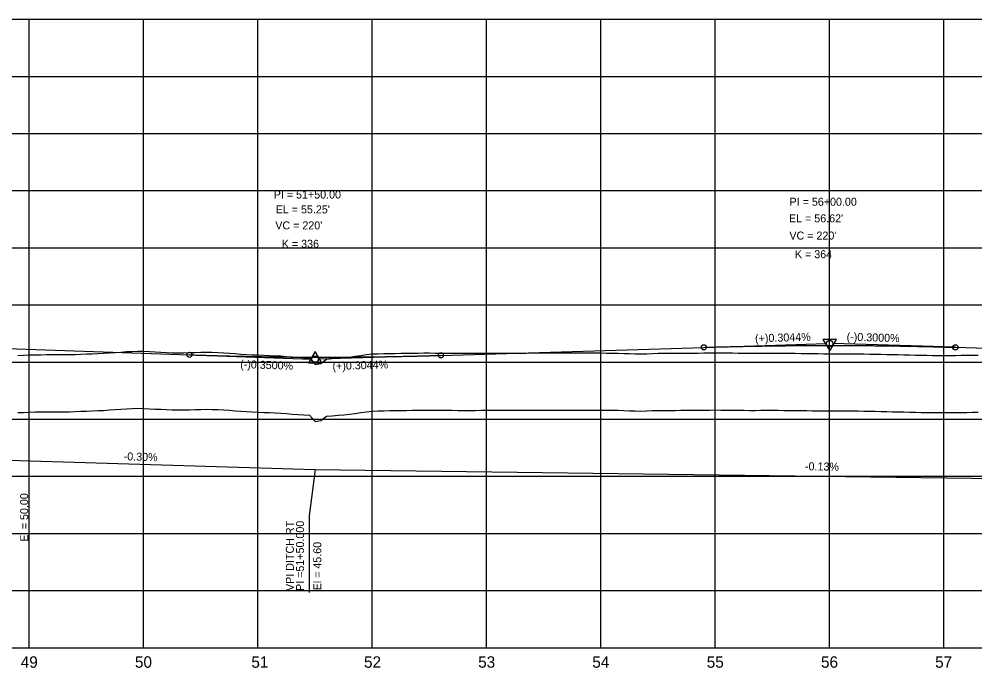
# Model space of a CAD drawing. Extents: x 2345490 to 2445302, y 465165 to 573888.
# Drawn here: x 2385213 to 2386049, y 557766 to 558334 of the extents above; entities that cross this region are included whole.
import ezdxf

# ---------------------------------------------------------------- set-up
doc = ezdxf.new("R2010")
doc.units = 0
for name, color, linetype in [('Old_Level_1', 7, 'Continuous'), ('Old_Level_2', 7, 'Continuous'), ('Old_Level_3', 7, 'Continuous'), ('Old_Level_57', 7, 'Continuous'), ('Old_Level_62', 7, 'Continuous'), ('Old_Level_63', 7, 'Continuous')]:
    doc.layers.add(name, color=color, linetype=linetype)

msp = doc.modelspace()

# ---------------------------------------------------------------- linework, layer by layer
at = {"layer": 'Old_Level_1'}
for points in [[(2385211.5425, 557989.86225), (2385216.5425, 557990.07175), (2385221.5425, 557990.28125), (2385226.5425, 557990.4905), (2385231.5425, 557990.549), (2385236.5425, 557990.5955), (2385241.5425, 557990.64175), (2385246.5425, 557990.67575), (2385251.5425, 557990.6785), (2385256.5425, 557990.681), (2385261.5425, 557990.81575), (2385266.5425, 557991.011), (2385271.5425, 557991.216), (2385276.5425, 557991.421), (2385281.5425, 557991.62575), (2385286.5425, 557991.8305), (2385291.5425, 557992.15625), (2385296.5425, 557992.5105), (2385301.5425, 557992.8645), (2385306.5425, 557993.209), (2385311.5425, 557993.4425), (2385316.5425, 557993.6755), (2385321.5425, 557993.54625)], [(2385321.5425, 557993.54625), (2385326.5425, 557993.2765), (2385331.5425, 557993.0065), (2385336.5425, 557992.73625), (2385341.5425, 557992.46625), (2385346.5425, 557992.21025), (2385351.5425, 557992.1715), (2385356.5425, 557992.294), (2385361.5425, 557992.416), (2385366.5425, 557992.53775), (2385371.5425, 557992.65925), (2385376.5425, 557992.7805), (2385381.5425, 557992.7315), (2385386.5425, 557992.5015), (2385391.5425, 557992.2715), (2385396.5425, 557991.9205), (2385401.5425, 557991.52775), (2385406.5425, 557991.135), (2385411.5425, 557990.79525), (2385416.5425, 557990.56025), (2385421.5425, 557990.325), (2385426.5425, 557990.08925), (2385431.5425, 557989.8535), (2385436.5425, 557989.63075), (2385441.5425, 557989.4745), (2385446.5425, 557989.0815), (2385451.5425, 557988.63875), (2385456.5425, 557988.25825), (2385461.5425, 557987.88525), (2385466.5425, 557987.51175), (2385471.5425, 557982.02825), (2385476.5425, 557982.856), (2385481.5425, 557986.745), (2385486.5425, 557987.15325), (2385491.5425, 557987.51825), (2385496.5425, 557987.8525), (2385501.5425, 557988.4945), (2385506.5425, 557989.18775), (2385511.5425, 557989.881), (2385516.5425, 557990.57425), (2385521.5425, 557991.24675), (2385526.5425, 557991.3945), (2385531.5425, 557991.542), (2385536.5425, 557991.64575), (2385541.5425, 557991.7095), (2385546.5425, 557991.77275), (2385551.5425, 557991.836), (2385556.5425, 557991.89875), (2385561.5425, 557991.9615), (2385566.5425, 557992.03075), (2385571.5425, 557992.04425), (2385576.5425, 557991.99875), (2385581.5425, 557991.9535), (2385586.5425, 557991.9085), (2385591.5425, 557991.8635), (2385596.5425, 557991.81875), (2385601.5425, 557991.77425), (2385606.5425, 557991.739), (2385611.5425, 557991.80975), (2385616.5425, 557991.88075), (2385621.5425, 557991.952), (2385626.5425, 557992.005), (2385631.5425, 557992), (2385636.5425, 557991.99475), (2385641.5425, 557991.98975), (2385646.5425, 557991.98475), (2385651.5425, 557991.9945), (2385656.5425, 557992.01275), (2385661.5425, 557992.03075), (2385666.5425, 557992.049), (2385671.5425, 557992.06725), (2385676.5425, 557992.08525), (2385681.5425, 557992.1035), (2385686.5425, 557992.122), (2385691.5425, 557992.135), (2385696.5425, 557992.12925), (2385701.5425, 557992.11), (2385706.5425, 557992.091), (2385711.5425, 557992.072), (2385716.5425, 557992.05325), (2385721.5425, 557992.0345), (2385726.5425, 557992.01575), (2385731.5425, 557991.997), (2385736.5425, 557991.8575), (2385741.5425, 557991.6995), (2385746.5425, 557991.54125), (2385751.5425, 557991.383), (2385756.5425, 557991.2695), (2385761.5425, 557991.42375), (2385766.5425, 557991.5775), (2385771.5425, 557991.73125), (2385776.5425, 557991.81175), (2385781.5425, 557991.825), (2385786.5425, 557991.83775), (2385791.5425, 557991.87125), (2385796.5425, 557991.91375), (2385801.5425, 557991.95575), (2385806.5425, 557991.99775), (2385811.5425, 557992.0395), (2385816.5425, 557992.095), (2385821.5425, 557992.17475)], [(2385821.5425, 557992.17475), (2385826.5425, 557992.13625), (2385831.5425, 557992.09725), (2385836.5425, 557992.05825), (2385841.5425, 557991.994), (2385846.5425, 557991.91425), (2385851.5425, 557991.83475), (2385856.5425, 557991.81775), (2385861.5425, 557991.90575), (2385866.5425, 557991.93075), (2385871.5425, 557991.8945), (2385876.5425, 557991.85775), (2385881.5425, 557991.82075), (2385886.5425, 557991.78375), (2385891.5425, 557991.74625), (2385896.5425, 557991.7085), (2385901.5425, 557991.63525), (2385906.5425, 557991.542), (2385911.5425, 557991.4485), (2385916.5425, 557991.35475), (2385921.5425, 557991.3005), (2385926.5425, 557991.30625), (2385931.5425, 557991.31225), (2385936.5425, 557991.31775), (2385941.5425, 557991.30825), (2385946.5425, 557991.27425), (2385951.5425, 557991.24025), (2385956.5425, 557991.131), (2385961.5425, 557991.01875), (2385966.5425, 557990.90675), (2385971.5425, 557990.7945), (2385976.5425, 557990.68225), (2385981.5425, 557990.56875), (2385986.5425, 557990.44825), (2385991.5425, 557990.328), (2385996.5425, 557990.2075), (2386001.5425, 557990.087), (2386006.5425, 557990.01), (2386011.5425, 557989.95725), (2386016.5425, 557989.904), (2386021.5425, 557989.863), (2386026.5425, 557989.913), (2386031.5425, 557989.965), (2386036.5425, 557990.0165), (2386041.5425, 557990.06775), (2386046.5425, 557990.1185), (2386051.5425, 557990.169)]]:
    msp.add_lwpolyline(points, dxfattribs=at)
at = {"layer": 'Old_Level_2'}
for p, q in [((2385081.5425, 558050.263), (2385361.5425, 558040.463)), ((2385811.5425, 558046.964), (2385918.794, 558050.229)), ((2386031.5425, 558047.01275), (2385924.2915, 558050.23025)), ((2385361.5425, 558040.463), (2385468.79425, 558036.709)), ((2385581.5425, 558039.96175), (2385474.29125, 558036.6965)), ((2385581.5425, 558039.96175), (2385811.5425, 558046.964)), ((2386031.5425, 558047.01275), (2386211.5425, 558041.61275))]:
    msp.add_line(p, q, dxfattribs=at)
for points in [[(2385927.47925, 558053.91425), (2385915.73675, 558053.89975), (2385921.62025, 558043.7815)], [(2385465.63, 558033.36025), (2385477.3725, 558033.36025), (2385471.5015, 558043.486)]]:
    msp.add_lwpolyline(points, close=True, dxfattribs=at)
for centre, radius in [((2385811.5425, 558046.964), 2.25), ((2385921.5425, 558050.31275), 2.75), ((2386031.5425, 558047.01275), 2.25), ((2385361.5425, 558040.463), 2.25), ((2385471.5425, 558036.613), 2.75), ((2385581.5425, 558039.96175), 2.25)]:
    msp.add_circle(centre, radius, dxfattribs=at)
for points in [[(2385811.5425, 558046.964), (2385815.9425, 558047.09525), (2385820.3425, 558047.22125), (2385824.7425, 558047.342), (2385829.1425, 558047.45725), (2385833.5425, 558047.56725), (2385837.9425, 558047.672), (2385842.3425, 558047.77125), (2385846.7425, 558047.8655), (2385851.1425, 558047.95425), (2385855.5425, 558048.0375), (2385859.9425, 558048.11575), (2385864.3425, 558048.1885), (2385868.7425, 558048.256), (2385873.1425, 558048.318), (2385877.5425, 558048.375), (2385881.9425, 558048.4265), (2385886.3425, 558048.4725), (2385890.7425, 558048.5135), (2385895.1425, 558048.549), (2385899.5425, 558048.57925), (2385903.9425, 558048.60425), (2385908.3425, 558048.62375), (2385912.7425, 558048.638), (2385917.1425, 558048.647), (2385921.5425, 558048.65075), (2385925.9425, 558048.649), (2385930.3425, 558048.642), (2385934.7425, 558048.62975), (2385939.1425, 558048.612), (2385943.5425, 558048.589), (2385947.9425, 558048.56075), (2385952.3425, 558048.52725), (2385956.7425, 558048.48825), (2385961.1425, 558048.444), (2385965.5425, 558048.3945), (2385969.9425, 558048.3395), (2385974.3425, 558048.2795), (2385978.7425, 558048.214), (2385983.1425, 558048.143), (2385987.5425, 558048.067), (2385991.9425, 558047.9855), (2385996.3425, 558047.89875), (2386000.7425, 558047.8065), (2386005.1425, 558047.70925), (2386009.5425, 558047.6065), (2386013.9425, 558047.49825), (2386018.3425, 558047.385), (2386022.7425, 558047.26625), (2386027.1425, 558047.14225), (2386031.5425, 558047.01275)], [(2385361.5425, 558040.463), (2385365.9425, 558040.31175), (2385370.3425, 558040.1665), (2385374.7425, 558040.02675), (2385379.1425, 558039.893), (2385383.5425, 558039.76475), (2385387.9425, 558039.6425), (2385392.3425, 558039.526), (2385396.7425, 558039.41525), (2385401.1425, 558039.31), (2385405.5425, 558039.21075), (2385409.9425, 558039.11725), (2385414.3425, 558039.0295), (2385418.7425, 558038.9475), (2385423.1425, 558038.87125), (2385427.5425, 558038.80075), (2385431.9425, 558038.736), (2385436.3425, 558038.677), (2385440.7425, 558038.62375), (2385445.1425, 558038.5765), (2385449.5425, 558038.53475), (2385453.9425, 558038.49875), (2385458.3425, 558038.4685), (2385462.7425, 558038.44425), (2385467.1425, 558038.4255), (2385471.5425, 558038.4125), (2385475.9425, 558038.4055), (2385480.3425, 558038.404), (2385484.7425, 558038.4085), (2385489.1425, 558038.4185), (2385493.5425, 558038.4345), (2385497.9425, 558038.45625), (2385502.3425, 558038.4835), (2385506.7425, 558038.51675), (2385511.1425, 558038.55575), (2385515.5425, 558038.60025), (2385519.9425, 558038.65075), (2385524.3425, 558038.707), (2385528.7425, 558038.769), (2385533.1425, 558038.83675), (2385537.5425, 558038.91025), (2385541.9425, 558038.9895), (2385546.3425, 558039.0745), (2385550.7425, 558039.16525), (2385555.1425, 558039.26175), (2385559.5425, 558039.364), (2385563.9425, 558039.472), (2385568.3425, 558039.58575), (2385572.7425, 558039.70525), (2385577.1425, 558039.83075), (2385581.5425, 558039.96175)]]:
    msp.add_spline(points, degree=3, dxfattribs=at)
at = {"layer": 'Old_Level_3'}
for p, q in [((2385121.5425, 557950.613), (2385471.54267, 557940.113)), ((2385471.54267, 557940.113), (2385466.37803, 557899.55912)), ((2385471.54267, 557940.113), (2386331.54257, 557928.713)), ((2385466.37803, 557899.55912), (2385466.37803, 557832.50509))]:
    msp.add_line(p, q, dxfattribs=at)
at = {"layer": 'Old_Level_57'}
for p, q in [((2381271.54275, 558334.11325), (2393041.55275, 558334.11325)), ((2385221.54225, 557784.21325), (2385221.54225, 558334.21325)), ((2385221.54225, 557784.11325), (2385221.54225, 558334.11325)), ((2385321.54225, 557784.21325), (2385321.54225, 558334.21325)), ((2385321.54225, 557784.11325), (2385321.54225, 558334.11325)), ((2385421.54225, 557784.21325), (2385421.54225, 558334.21325)), ((2385421.54225, 557784.11325), (2385421.54225, 558334.11325)), ((2385521.54225, 557784.21325), (2385521.54225, 558334.21325)), ((2385521.54225, 557784.11325), (2385521.54225, 558334.11325)), ((2385621.54225, 557784.21325), (2385621.54225, 558334.21325)), ((2385621.54225, 557784.11325), (2385621.54225, 558334.11325)), ((2385721.54225, 557784.21325), (2385721.54225, 558334.21325)), ((2385721.54225, 557784.11325), (2385721.54225, 558334.11325)), ((2385821.54225, 557784.21325), (2385821.54225, 558334.21325)), ((2385821.54225, 557784.11325), (2385821.54225, 558334.11325)), ((2385921.54225, 557784.21325), (2385921.54225, 558334.21325)), ((2385921.54225, 557784.11325), (2385921.54225, 558334.11325)), ((2386021.54225, 557784.21325), (2386021.54225, 558334.21325)), ((2386021.54225, 557784.11325), (2386021.54225, 558334.11325)), ((2381271.54275, 558284.11325), (2393041.55275, 558284.11325)), ((2381271.54275, 558234.11325), (2393041.55275, 558234.11325)), ((2381271.54275, 558184.11325), (2393041.55275, 558184.11325)), ((2381271.54275, 558134.11325), (2393041.55275, 558134.11325)), ((2381271.54275, 558084.11325), (2393041.55275, 558084.11325)), ((2381271.5425, 558034.11325), (2393041.55275, 558034.11325)), ((2381271.54275, 557984.11325), (2393041.55275, 557984.11325)), ((2381271.5425, 557934.11325), (2393041.55275, 557934.11325)), ((2381271.54275, 557884.11325), (2393041.55275, 557884.11325)), ((2381271.5425, 557834.11325), (2393041.55275, 557834.11325)), ((2381271.54275, 557784.11325), (2393041.55275, 557784.11325))]:
    msp.add_line(p, q, dxfattribs=at)
at = {"layer": 'Old_Level_62'}
for points in [[(2385211.5425, 558039.86825), (2385216.5425, 558040.07775), (2385221.5425, 558040.28725), (2385226.5425, 558040.4965), (2385231.5425, 558040.555), (2385236.5425, 558040.6015), (2385241.5425, 558040.64775), (2385246.5425, 558040.68175), (2385251.5425, 558040.6845), (2385256.5425, 558040.687), (2385261.5425, 558040.82175), (2385266.5425, 558041.017), (2385271.5425, 558041.222), (2385276.5425, 558041.427), (2385281.5425, 558041.63175), (2385286.5425, 558041.8365), (2385291.5425, 558042.16225), (2385296.5425, 558042.5165), (2385301.5425, 558042.8705), (2385306.5425, 558043.215), (2385311.5425, 558043.4485), (2385316.5425, 558043.6815), (2385321.5425, 558043.55225)], [(2385321.5425, 558043.55225), (2385326.5425, 558043.2825), (2385331.5425, 558043.0125), (2385336.5425, 558042.74225), (2385341.5425, 558042.47225), (2385346.5425, 558042.21625), (2385351.5425, 558042.1775), (2385356.5425, 558042.3), (2385361.5425, 558042.422), (2385366.5425, 558042.54375), (2385371.5425, 558042.66525), (2385376.5425, 558042.7865), (2385381.5425, 558042.7375), (2385386.5425, 558042.5075), (2385391.5425, 558042.2775), (2385396.5425, 558041.9265), (2385401.5425, 558041.53375), (2385406.5425, 558041.141), (2385411.5425, 558040.80125), (2385416.5425, 558040.56625), (2385421.5425, 558040.331), (2385426.5425, 558040.09525), (2385431.5425, 558039.8595), (2385436.5425, 558039.63675), (2385441.5425, 558039.4805), (2385446.5425, 558039.0875), (2385451.5425, 558038.64475), (2385456.5425, 558038.26425), (2385461.5425, 558037.89125), (2385466.5425, 558037.51775), (2385471.5425, 558032.03425), (2385476.5425, 558032.862), (2385481.5425, 558036.751), (2385486.5425, 558037.15925), (2385491.5425, 558037.52425), (2385496.5425, 558037.8585), (2385501.5425, 558038.5005), (2385506.5425, 558039.19375), (2385511.5425, 558039.887), (2385516.5425, 558040.58025), (2385521.5425, 558041.25275), (2385526.5425, 558041.4005), (2385531.5425, 558041.548), (2385536.5425, 558041.65175), (2385541.5425, 558041.7155), (2385546.5425, 558041.77875), (2385551.5425, 558041.842), (2385556.5425, 558041.90475), (2385561.5425, 558041.9675), (2385566.5425, 558042.03675), (2385571.5425, 558042.05025), (2385576.5425, 558042.00475), (2385581.5425, 558041.9595), (2385586.5425, 558041.9145), (2385591.5425, 558041.8695), (2385596.5425, 558041.82475), (2385601.5425, 558041.78025), (2385606.5425, 558041.745), (2385611.5425, 558041.81575), (2385616.5425, 558041.88675), (2385621.5425, 558041.958), (2385626.5425, 558042.011), (2385631.5425, 558042.006), (2385636.5425, 558042.00075), (2385641.5425, 558041.99575), (2385646.5425, 558041.99075), (2385651.5425, 558042.0005), (2385656.5425, 558042.01875), (2385661.5425, 558042.03675), (2385666.5425, 558042.055), (2385671.5425, 558042.07325), (2385676.5425, 558042.09125), (2385681.5425, 558042.1095), (2385686.5425, 558042.128), (2385691.5425, 558042.141), (2385696.5425, 558042.13525), (2385701.5425, 558042.116), (2385706.5425, 558042.097), (2385711.5425, 558042.078), (2385716.5425, 558042.05925), (2385721.5425, 558042.0405), (2385726.5425, 558042.02175), (2385731.5425, 558042.003), (2385736.5425, 558041.8635), (2385741.5425, 558041.7055), (2385746.5425, 558041.54725), (2385751.5425, 558041.389), (2385756.5425, 558041.2755), (2385761.5425, 558041.42975), (2385766.5425, 558041.5835), (2385771.5425, 558041.73725), (2385776.5425, 558041.81775), (2385781.5425, 558041.831), (2385786.5425, 558041.84375), (2385791.5425, 558041.87725), (2385796.5425, 558041.91975), (2385801.5425, 558041.96175), (2385806.5425, 558042.00375), (2385811.5425, 558042.0455), (2385816.5425, 558042.101), (2385821.5425, 558042.18075)], [(2385821.5425, 558042.18075), (2385826.5425, 558042.14225), (2385831.5425, 558042.10325), (2385836.5425, 558042.06425), (2385841.5425, 558042), (2385846.5425, 558041.92025), (2385851.5425, 558041.84075), (2385856.5425, 558041.82375), (2385861.5425, 558041.91175), (2385866.5425, 558041.93675), (2385871.5425, 558041.9005), (2385876.5425, 558041.86375), (2385881.5425, 558041.82675), (2385886.5425, 558041.78975), (2385891.5425, 558041.75225), (2385896.5425, 558041.7145), (2385901.5425, 558041.64125), (2385906.5425, 558041.548), (2385911.5425, 558041.4545), (2385916.5425, 558041.36075), (2385921.5425, 558041.3065), (2385926.5425, 558041.31225), (2385931.5425, 558041.31825), (2385936.5425, 558041.32375), (2385941.5425, 558041.31425), (2385946.5425, 558041.28025), (2385951.5425, 558041.24625), (2385956.5425, 558041.137), (2385961.5425, 558041.02475), (2385966.5425, 558040.91275), (2385971.5425, 558040.8005), (2385976.5425, 558040.68825), (2385981.5425, 558040.57475), (2385986.5425, 558040.45425), (2385991.5425, 558040.334), (2385996.5425, 558040.2135), (2386001.5425, 558040.093), (2386006.5425, 558040.016), (2386011.5425, 558039.96325), (2386016.5425, 558039.91), (2386021.5425, 558039.869), (2386026.5425, 558039.919), (2386031.5425, 558039.971), (2386036.5425, 558040.0225), (2386041.5425, 558040.07375), (2386046.5425, 558040.1245), (2386051.5425, 558040.175)]]:
    msp.add_lwpolyline(points, dxfattribs=at)
at = {"layer": 'Old_Level_63'}
msp.add_line((2381321.5425, 557784.113), (2393019.104, 557784.113), dxfattribs=at)

# ---------------------------------------------------------------- texts
at = {"layer": 'Old_Level_1'}
for s, p in [('49', (2385214.053, 557766.613)), ('50', (2385313.929, 557766.613)), ('51', (2385415.7685, 557766.613)), ('52', (2385514.31675, 557766.613)), ('53', (2385614.1515, 557766.613)), ('54', (2385713.994, 557766.613)), ('55', (2385814.0865, 557766.613)), ('56', (2385914.0275, 557766.613)), ('57', (2386013.885, 557766.613))]:
    msp.add_text(s, height=10.000001, dxfattribs=at).set_placement(p)
at = {"layer": 'Old_Level_2'}
for s, height, p in [('PI = 51+50.00', 7.0000005, (2385435.33025, 558177.1875)), ('PI = 56+00.00', 7.0000005, (2385886.54275, 558170.887)), ("EL = 55.25'", 7.0000005, (2385437.0525, 558164.20325)), ("VC = 220'", 7.000001, (2385436.7, 558150.21)), ("EL = 56.62'", 7.0000005, (2385886.0325, 558156.37275)), ("VC = 220'", 7.000001, (2385886.3825, 558141.28575)), ('K = 336', 7.000001, (2385442.377, 558134.08425)), ('K = 364', 7.000001, (2385891.232, 558124.9675))]:
    msp.add_text(s, height=height, dxfattribs=at).set_placement(p)
for s, rotation, p in [('(+)0.3044%', 1.7438, (2385856.46325, 558051.33275)), ('(-)0.3000%', 358.28164167, (2385936.3865, 558052.8685)), ('(-)0.3500%', 357.99546667, (2385405.88325, 558028.90475)), ('(+)0.3044%', 1.7438, (2385486.82175, 558027.07325))]:
    msp.add_text(s, height=7.000001, rotation=rotation, dxfattribs=at).set_placement(p)
at = {"layer": 'Old_Level_3'}
for s, height, rotation, p in [('-0.30%', 7.000001, 358.28164285, (2385304.01408, 557948.19676)), ('-0.13%', 7, 359.24054219, (2385900.00904, 557939.40966)), ('El = 50.00', 7.000001, 90, (2385220.5425, 557876.89975)), ('VPI DITCH RT', 7.0000005, 90, (2385452.92177, 557833.80978)), ('PI =51+50.000', 7.0000005, 90, (2385461.79568, 557833.80978)), ('El = 45.60', 7.000001, 90, (2385476.92744, 557834.32625))]:
    msp.add_text(s, height=height, rotation=rotation, dxfattribs=at).set_placement(p)

doc.saveas('drawing.dxf')
